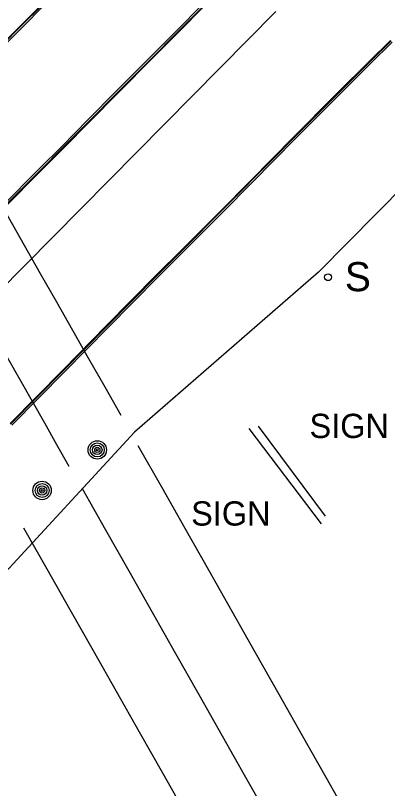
# Model space of a CAD drawing. Extents: x 368532 to 392481, y 10654822 to 10676899.
# Drawn here: x 374877.8 to 374954.4, y 10671119.3 to 10671278.6 of the extents above; entities that cross this region are included whole.
import ezdxf

# ---------------------------------------------------------------- set-up
doc = ezdxf.new("R2010")
doc.units = 0
for name, color, linetype in [('p_Catenary', 7, 'Continuous'), ('p_road - paved curb', 7, 'Continuous'), ('p_road paint stripe', 7, 'Continuous'), ('p_structure constr area', 7, 'Continuous'), ('p_structure sign', 7, 'Continuous'), ('p_utility general pole', 7, 'Continuous')]:
    doc.layers.add(name, color=color, linetype=linetype)

msp = doc.modelspace()

# ---------------------------------------------------------------- linework, layer by layer
at = {"layer": 'p_Catenary'}
for points in [[(374849.73, 10671283.87), (374853.05, 10671278.03), (374856.36, 10671272.19), (374859.68, 10671266.34), (374862.99, 10671260.5), (374866.31, 10671254.66), (374869.62, 10671248.82), (374872.94, 10671242.98), (374876.25, 10671237.13), (374879.57, 10671231.29), (374882.88, 10671225.45), (374886.2, 10671219.61), (374889.52, 10671213.76), (374892.83, 10671207.92), (374896.15, 10671202.08), (374899.46, 10671196.24)], [(374835.63, 10671279.45), (374838.16, 10671274.99), (374840.69, 10671270.53), (374843.22, 10671266.06), (374845.75, 10671261.6), (374848.28, 10671257.14), (374850.81, 10671252.68), (374853.35, 10671248.21), (374855.88, 10671243.75), (374858.41, 10671239.29), (374860.94, 10671234.83), (374863.47, 10671230.37), (374866, 10671225.9), (374868.53, 10671221.44), (374871.06, 10671216.98), (374873.59, 10671212.52), (374876.12, 10671208.05), (374878.65, 10671203.59), (374881.18, 10671199.13), (374883.72, 10671194.67), (374886.25, 10671190.21), (374888.78, 10671185.74)], [(374902.99, 10671190.01), (374907.83, 10671181.47), (374912.67, 10671172.92), (374917.51, 10671164.37), (374922.35, 10671155.83), (374927.19, 10671147.28), (374932.03, 10671138.74), (374936.87, 10671130.19), (374941.71, 10671121.64), (374946.55, 10671113.1)], [(374891.48, 10671181.11), (374896.29, 10671172.61), (374901.11, 10671164.11), (374905.92, 10671155.61), (374910.74, 10671147.12), (374915.55, 10671138.62), (374920.37, 10671130.12), (374925.19, 10671121.62), (374930, 10671113.13)], [(374879.45, 10671172.98), (374884.22, 10671164.57), (374888.99, 10671156.16), (374893.76, 10671147.75), (374898.52, 10671139.34), (374903.29, 10671130.94), (374908.06, 10671122.53), (374912.83, 10671114.12)]]:
    msp.add_lwpolyline(points, dxfattribs=at)
at = {"layer": 'p_road - paved curb'}
for p, q in [((374877.93, 10671275.42), (374884.39, 10671281.93)), ((374878.18, 10671275.18), (374884.64, 10671281.69)), ((374916.66, 10671281.22), (374910.59, 10671275.09)), ((374916.91, 10671280.98), (374910.83, 10671274.85)), ((374871.23, 10671268.62), (374877.93, 10671275.42)), ((374871.48, 10671268.38), (374878.18, 10671275.18)), ((374910.59, 10671275.09), (374905.74, 10671270.21)), ((374910.83, 10671274.85), (374905.98, 10671269.97)), ((374950.68, 10671268.98), (374955.16, 10671273.37)), ((374950.92, 10671268.73), (374955.41, 10671273.12)), ((374905.74, 10671270.21), (374898.62, 10671263.06)), ((374905.98, 10671269.97), (374898.86, 10671262.82)), ((374944.25, 10671262.53), (374950.68, 10671268.98)), ((374944.49, 10671262.29), (374950.92, 10671268.73)), ((374898.62, 10671263.06), (374892.7, 10671257.1)), ((374898.86, 10671262.82), (374892.95, 10671256.86)), ((374934.76, 10671253.04), (374944.25, 10671262.53)), ((374935.01, 10671252.8), (374944.49, 10671262.29)), ((374892.7, 10671257.1), (374887.3, 10671251.61)), ((374892.95, 10671256.86), (374887.54, 10671251.37)), ((374931.24, 10671249.43), (374934.76, 10671253.04)), ((374887.3, 10671251.61), (374882.75, 10671247.06)), ((374887.54, 10671251.37), (374882.99, 10671246.82)), ((374931.49, 10671249.19), (374935.01, 10671252.8)), ((374920.51, 10671238.61), (374931.24, 10671249.43)), ((374920.75, 10671238.37), (374931.49, 10671249.19)), ((374882.75, 10671247.06), (374874.94, 10671239.21)), ((374882.99, 10671246.82), (374875.18, 10671238.97)), ((374912.22, 10671230.29), (374920.51, 10671238.61)), ((374912.46, 10671230.05), (374920.75, 10671238.37)), ((374906.9, 10671224.97), (374912.22, 10671230.29)), ((374907.14, 10671224.73), (374912.46, 10671230.05)), ((374896.65, 10671214.57), (374906.9, 10671224.97)), ((374896.9, 10671214.33), (374907.14, 10671224.73)), ((374887.68, 10671205.44), (374896.65, 10671214.57)), ((374887.93, 10671205.2), (374896.9, 10671214.33)), ((374876.77, 10671194.38), (374887.68, 10671205.44)), ((374877.02, 10671194.14), (374887.93, 10671205.2))]:
    msp.add_line(p, q, dxfattribs=at)
for points in [[(374853.55, 10671250.96), (374860, 10671257.5), (374863.69, 10671261.24), (374871.12, 10671268.73), (374877.82, 10671275.53), (374884.28, 10671282.04), (374900.49, 10671298.44), (374906.23, 10671304.1), (374912.39, 10671310.21), (374918.05, 10671315.83), (374924.24, 10671321.93), (374927.14, 10671324.83), (374940.37, 10671337.92), (374943.69, 10671341.12), (374949.17, 10671346.34), (374954.59, 10671351.5)], [(374917.02, 10671280.87), (374910.94, 10671274.74), (374906.09, 10671269.86), (374898.97, 10671262.71), (374893.06, 10671256.75), (374887.65, 10671251.26), (374883.1, 10671246.71), (374875.29, 10671238.86), (374866.69, 10671230.18), (374859.96, 10671223.41), (374848.27, 10671211.66), (374842.76, 10671206.15), (374836.38, 10671199.7), (374829.8, 10671193.02), (374821.84, 10671184.89), (374815.2, 10671178.13), (374805.36, 10671168.29), (374796.09, 10671159.16), (374786.38, 10671149.74), (374776.11, 10671139.9), (374767.59, 10671132.14), (374757.69, 10671123.16), (374751.24, 10671117.26)], [(374876.66, 10671194.49), (374887.57, 10671205.55), (374896.54, 10671214.68), (374906.79, 10671225.08), (374912.11, 10671230.4), (374920.4, 10671238.72), (374931.13, 10671249.54), (374934.65, 10671253.15), (374944.14, 10671262.64), (374950.57, 10671269.09), (374955.06, 10671273.48)]]:
    msp.add_lwpolyline(points, dxfattribs=at)
at = {"layer": 'p_road paint stripe'}
msp.add_line((374871.6, 10671218.91), (374931.39, 10671279.41), dxfattribs=at)
at = {"layer": 'p_structure constr area'}
for p, q in [((374991.57, 10671277.83), (374940.24, 10671225.7)), ((374940.24, 10671225.7), (374902.32, 10671192.73)), ((374902.32, 10671192.73), (374863.79, 10671151.02))]:
    msp.add_line(p, q, dxfattribs=at)
at = {"layer": 'p_structure sign'}
for points in [[(374927.75, 10671193.96), (374941.6, 10671175.44)], [(374940.79, 10671173.81), (374925.89, 10671193.51)]]:
    msp.add_lwpolyline(points, dxfattribs=at)
msp.add_circle((374942.18, 10671224.67), 0.713, dxfattribs=at)
at = {"layer": 'p_utility general pole'}
for centre, radius in [((374894.63, 10671189.07), 1.9), ((374894.63, 10671189.07), 1.44), ((374894.63, 10671189.07), 0.973), ((374894.63, 10671189.07), 0.539), ((374894.63, 10671189.07), 0.192), ((374883.26, 10671180.71), 1.9), ((374883.26, 10671180.71), 1.44), ((374883.26, 10671180.71), 0.973), ((374883.26, 10671180.71), 0.539), ((374883.26, 10671180.71), 0.192)]:
    msp.add_circle(centre, radius, dxfattribs=at)

# ---------------------------------------------------------------- texts
at = {"layer": 'p_structure sign'}
for s, height, p in [('S', 6, (374945.64, 10671221.78)), (' SIGN', 5, (374936.5, 10671191.52)), (' SIGN', 5, (374912.11, 10671173.47))]:
    msp.add_text(s, height=height, dxfattribs=at).set_placement(p)

doc.saveas('drawing.dxf')
